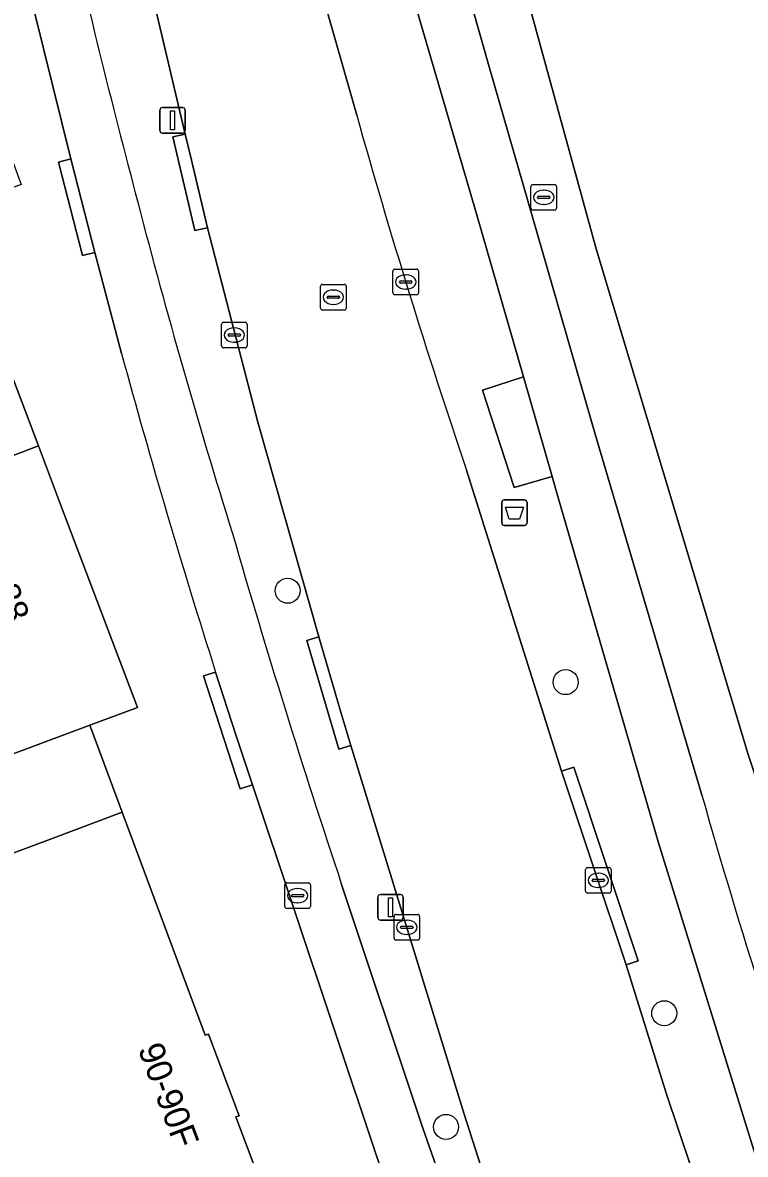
# Model space of a CAD drawing. Extents: x 160023 to 161302, y 384750 to 385707.
# Drawn here: x 160811.63 to 160839.9, y 384906.56 to 384950.8 of the extents above; entities that cross this region are included whole.
import ezdxf

# ---------------------------------------------------------------- set-up
doc = ezdxf.new("R2010")
doc.units = 0
for name, color, linetype in [('IMGEO_Afvalbak', 7, 'Continuous'), ('IMGEO_Boom', 7, 'Continuous'), ('IMGEO_Brandkraan', 7, 'Continuous'), ('IMGEO_Erf', 7, 'Continuous'), ('IMGEO_Fietspad_open', 7, 'Continuous'), ('IMGEO_Kolk', 7, 'Continuous'), ('IMGEO_Lichtmast', 7, 'Continuous'), ('IMGEO_Pand', 7, 'Continuous'), ('IMGEO_Pand_nummerreeks', 7, 'Continuous'), ('IMGEO_Rijbaan_lokaal_gesloten', 7, 'Continuous'), ('IMGEO_Rioolput', 7, 'Continuous'), ('IMGEO_Verkeerseiland_open', 7, 'Continuous'), ('IMGEO_Voetpad_gesloten', 7, 'Continuous'), ('IMGEO_Voetpad_open', 7, 'Continuous')]:
    doc.layers.add(name, color=color, linetype=linetype)

msp = doc.modelspace()

# ---------------------------------------------------------------- linework, layer by layer
at = {"layer": 'IMGEO_Afvalbak'}
for p, q in [((160830.369, 384931.245), (160830.369, 384932.045)), ((160830.369, 384932.045), (160830.369, 384931.245)), ((160830.469, 384932.145), (160831.259, 384932.145)), ((160831.259, 384932.145), (160830.469, 384932.145)), ((160831.359, 384932.045), (160831.359, 384931.245)), ((160831.359, 384931.245), (160831.359, 384932.045)), ((160831.259, 384931.145), (160830.469, 384931.145)), ((160830.469, 384931.145), (160831.259, 384931.145))]:
    msp.add_line(p, q, dxfattribs=at)
msp.add_lwpolyline([(160830.512, 384931.859), (160831.216, 384931.859), (160831.067, 384931.389), (160830.661, 384931.389), (160830.512, 384931.859)], dxfattribs=at)
for centre, start, end in [((160830.469, 384932.045), 90, 180), ((160830.469, 384932.045), 90, 180), ((160831.259, 384932.045), 0, 90), ((160831.259, 384932.045), 360, 90), ((160830.469, 384931.245), 180, 270), ((160830.469, 384931.245), 180, 270), ((160831.259, 384931.245), 270, 0), ((160831.259, 384931.245), 270, 0)]:
    msp.add_arc(centre, 0.1, start, end, dxfattribs=at)
at = {"layer": 'IMGEO_Boom'}
for centre in [(160821.994, 384928.592), (160832.87, 384925.019), (160836.726, 384912.075), (160828.191, 384907.632)]:
    msp.add_circle(centre, 0.489, dxfattribs=at)
at = {"layer": 'IMGEO_Brandkraan'}
for p, q in [((160831.513, 384943.548), (160831.513, 384944.4)), ((160831.588, 384944.474), (160832.44, 384944.474)), ((160832.514, 384944.4), (160832.514, 384943.548)), ((160831.772, 384943.968), (160831.772, 384943.98)), ((160831.815, 384944.017), (160832.213, 384944.017)), ((160832.001, 384944.254), (160832.026, 384944.254)), ((160832.256, 384943.98), (160832.256, 384943.968)), ((160832.21, 384943.931), (160831.812, 384943.931)), ((160832.024, 384943.694), (160831.999, 384943.694)), ((160832.44, 384943.474), (160831.588, 384943.474)), ((160821.884, 384916.248), (160821.884, 384917.1)), ((160821.959, 384917.174), (160822.811, 384917.174)), ((160822.372, 384916.954), (160822.397, 384916.954)), ((160822.885, 384917.1), (160822.885, 384916.248)), ((160822.143, 384916.668), (160822.143, 384916.68)), ((160822.581, 384916.631), (160822.183, 384916.631)), ((160822.186, 384916.717), (160822.584, 384916.717)), ((160822.627, 384916.68), (160822.627, 384916.668)), ((160822.811, 384916.174), (160821.959, 384916.174)), ((160822.395, 384916.394), (160822.37, 384916.394))]:
    msp.add_line(p, q, dxfattribs=at)
for points in [[(160831.513, 384943.548), (160831.513, 384944.4)], [(160831.588, 384944.474), (160832.44, 384944.474)], [(160832.514, 384944.4), (160832.514, 384943.548)], [(160832.44, 384943.474), (160831.588, 384943.474)], [(160821.884, 384916.248), (160821.884, 384917.1)], [(160821.959, 384917.174), (160822.811, 384917.174)], [(160822.885, 384917.1), (160822.885, 384916.248)], [(160822.811, 384916.174), (160821.959, 384916.174)]]:
    msp.add_lwpolyline(points, dxfattribs=at)
for centre, radius, start, end in [((160831.59, 384944.398), 0.0765, 91.552, 178.448), ((160831.59, 384944.398), 0.0765, 91.552, 178.448), ((160832.438, 384944.398), 0.0765, 1.552, 88.448), ((160832.438, 384944.398), 0.0765, 1.552, 88.448), ((160831.812, 384943.977), 0.0403, 85.8775, 175.7526), ((160831.809, 384943.967), 0.0366, 178.938, 274.7102), ((160832.213, 384943.974), 0.043, 264.8664, 352.4533), ((160832.217, 384943.979), 0.0386, 1.7309, 96.639), ((160831.59, 384943.55), 0.0765, 181.552, 268.448), ((160831.59, 384943.55), 0.0765, 181.552, 268.448), ((160832.438, 384943.55), 0.0765, 271.552, 358.448), ((160832.438, 384943.55), 0.0765, 271.552, 358.448), ((160821.961, 384917.098), 0.0765, 91.552, 178.448), ((160821.961, 384917.098), 0.0765, 91.552, 178.448), ((160822.809, 384917.098), 0.0765, 1.552, 88.448), ((160822.809, 384917.098), 0.0765, 1.552, 88.448), ((160822.183, 384916.677), 0.0403, 85.8775, 175.7526), ((160822.18, 384916.667), 0.0366, 178.938, 274.7102), ((160822.584, 384916.674), 0.043, 264.8664, 352.4533), ((160822.588, 384916.679), 0.0386, 1.7309, 96.639), ((160821.961, 384916.25), 0.0765, 181.552, 268.448), ((160821.961, 384916.25), 0.0765, 181.552, 268.448), ((160822.809, 384916.25), 0.0765, 271.552, 358.448), ((160822.809, 384916.25), 0.0765, 271.552, 358.448)]:
    msp.add_arc(centre, radius, start, end, dxfattribs=at)
for centre, major_axis, ratio, start_param, end_param in [((160832, 384943.974), (-0.387, 0.002), 0.722429, 4.712389, 7.853982), ((160832.025, 384943.974), (-0.39, 0.002), 0.717154, 1.570796, 4.712389), ((160822.371, 384916.674), (-0.387, 0.002), 0.722429, 4.712389, 7.853982), ((160822.396, 384916.674), (-0.39, 0.002), 0.717154, 1.570796, 4.712389)]:
    msp.add_ellipse(centre, major_axis=major_axis, ratio=ratio, start_param=start_param, end_param=end_param, dxfattribs=at)
at = {"layer": 'IMGEO_Erf'}
for points in [[(160825.406, 384972.674), (160825.488, 384972.415), (160825.57, 384972.156), (160830.052, 384956.59), (160834.068, 384941.96), (160840.01, 384922.194), (160845.037, 384906.959), (160851.684, 384888.467), (160853.379, 384883.752)], [(160805.732, 384905.602), (160803.403, 384911.801), (160802.213, 384914.97), (160812.713, 384918.884), (160815.524, 384919.931), (160814.255, 384923.336), (160807.832, 384920.943), (160807.071, 384922.93), (160802.018, 384920.996), (160799.597, 384927.319), (160804.791, 384929.308), (160804.091, 384931.137), (160797.46, 384928.598), (160796.441, 384928.208), (160798.542, 384922.722), (160800.004, 384923.282), (160801.754, 384918.71), (160795.775, 384916.421), (160796.865, 384913.576), (160787.477, 384909.982), (160790.532, 384901.978)]]:
    msp.add_lwpolyline(points, dxfattribs=at)
at = {"layer": 'IMGEO_Fietspad_open'}
for points in [[(160814.194, 385007.048), (160814.986, 385000), (160815.844, 384994.219), (160816.431, 384990.383), (160816.702, 384988.921), (160817.127, 384986.92), (160817.62, 384984.728), (160818.538, 384981.595), (160820.892, 384972.809), (160823.521, 384963.563), (160825.943, 384955.094), (160829.383, 384943.326), (160831.218, 384936.953), (160832.341, 384933.054), (160832.563, 384932.283), (160836.504, 384918.732), (160840.233, 384906.719), (160842.877, 384898.87), (160846.129, 384889.655), (160847.192, 384886.516), (160849.323, 384881.378), (160850.153, 384880.047)], [(160804.898, 384983.229), (160805.938, 384978.422), (160806.711, 384974.852), (160809.406, 384962.711), (160810.742, 384956.99), (160812.075, 384951.268), (160813.512, 384945.476), (160814.451, 384941.818), (160815.496, 384937.862)], [(160838.209, 384920.565), (160834.021, 384934.719), (160829.91, 384948.986), (160826.033, 384962.616), (160822.229, 384975.915)], [(160819.177, 384925.414), (160819.968, 384922.959), (160820.618, 384920.998), (160825.468, 384906.506), (160826.184, 384904.475), (160829.433, 384895.254), (160831.437, 384889.644), (160834.387, 384881.071)], [(160836.248, 384882.034), (160827.287, 384907.585), (160824.095, 384917.15)]]:
    msp.add_lwpolyline(points, dxfattribs=at)
for centre, radius, start, end in [((161146.831, 385031.365), 342.1, 192.79581, 194.83349), ((161076.974, 385011.413), 269.467, 194.53522, 197.39997), ((161127.862, 385023.463), 323.883, 195.32523, 197.62173), ((161158.101, 385028.576), 352.102, 196.11702, 198.44886), ((161097.911, 384994.45), 270.008, 195.88097, 199.34259)]:
    msp.add_arc(centre, radius, start, end, dxfattribs=at)
at = {"layer": 'IMGEO_Kolk'}
for p, q in [((160826.115, 384940.239), (160826.115, 384941.091)), ((160826.19, 384941.165), (160827.042, 384941.165)), ((160826.603, 384940.945), (160826.628, 384940.945)), ((160827.116, 384941.091), (160827.116, 384940.239)), ((160826.374, 384940.659), (160826.374, 384940.671)), ((160826.812, 384940.622), (160826.414, 384940.622)), ((160826.417, 384940.708), (160826.815, 384940.708)), ((160826.858, 384940.671), (160826.858, 384940.659)), ((160827.042, 384940.165), (160826.19, 384940.165)), ((160826.626, 384940.385), (160826.601, 384940.385)), ((160819.483, 384939.087), (160820.335, 384939.087)), ((160819.408, 384938.161), (160819.408, 384939.013)), ((160819.71, 384938.63), (160820.108, 384938.63)), ((160819.896, 384938.867), (160819.921, 384938.867)), ((160820.409, 384939.013), (160820.409, 384938.161)), ((160819.667, 384938.581), (160819.667, 384938.593)), ((160820.105, 384938.544), (160819.707, 384938.544)), ((160819.919, 384938.307), (160819.894, 384938.307)), ((160820.151, 384938.593), (160820.151, 384938.581)), ((160820.335, 384938.087), (160819.483, 384938.087)), ((160833.647, 384916.845), (160833.647, 384917.697)), ((160833.722, 384917.771), (160834.574, 384917.771)), ((160834.135, 384917.551), (160834.16, 384917.551)), ((160834.648, 384917.697), (160834.648, 384916.845)), ((160833.906, 384917.265), (160833.906, 384917.277)), ((160834.344, 384917.228), (160833.946, 384917.228)), ((160833.949, 384917.314), (160834.347, 384917.314)), ((160834.158, 384916.991), (160834.133, 384916.991)), ((160834.39, 384917.277), (160834.39, 384917.265)), ((160834.574, 384916.771), (160833.722, 384916.771)), ((160826.156, 384915.01), (160826.156, 384915.862)), ((160826.231, 384915.936), (160827.083, 384915.936)), ((160826.644, 384915.716), (160826.669, 384915.716)), ((160827.157, 384915.862), (160827.157, 384915.01)), ((160826.415, 384915.43), (160826.415, 384915.442)), ((160826.853, 384915.393), (160826.455, 384915.393)), ((160826.458, 384915.479), (160826.856, 384915.479)), ((160826.899, 384915.442), (160826.899, 384915.43)), ((160827.083, 384914.936), (160826.231, 384914.936)), ((160826.667, 384915.156), (160826.642, 384915.156))]:
    msp.add_line(p, q, dxfattribs=at)
for points in [[(160826.115, 384940.239), (160826.115, 384941.091)], [(160826.19, 384941.165), (160827.042, 384941.165)], [(160827.116, 384941.091), (160827.116, 384940.239)], [(160827.042, 384940.165), (160826.19, 384940.165)], [(160819.483, 384939.087), (160820.335, 384939.087)], [(160819.408, 384938.161), (160819.408, 384939.013)], [(160820.409, 384939.013), (160820.409, 384938.161)], [(160820.335, 384938.087), (160819.483, 384938.087)], [(160833.647, 384916.845), (160833.647, 384917.697)], [(160833.722, 384917.771), (160834.574, 384917.771)], [(160834.648, 384917.697), (160834.648, 384916.845)], [(160834.574, 384916.771), (160833.722, 384916.771)], [(160826.156, 384915.01), (160826.156, 384915.862)], [(160826.231, 384915.936), (160827.083, 384915.936)], [(160827.157, 384915.862), (160827.157, 384915.01)], [(160827.083, 384914.936), (160826.231, 384914.936)]]:
    msp.add_lwpolyline(points, dxfattribs=at)
for centre, radius, start, end in [((160826.192, 384941.089), 0.0765, 91.552, 178.448), ((160826.192, 384941.089), 0.0765, 91.552, 178.448), ((160827.04, 384941.089), 0.0765, 1.552, 88.448), ((160827.04, 384941.089), 0.0765, 1.552, 88.448), ((160826.414, 384940.668), 0.0403, 85.8775, 175.7526), ((160826.411, 384940.658), 0.0366, 178.938, 274.7102), ((160826.815, 384940.665), 0.043, 264.8664, 352.4533), ((160826.819, 384940.67), 0.0386, 1.7309, 96.639), ((160826.192, 384940.241), 0.0765, 181.552, 268.448), ((160826.192, 384940.241), 0.0765, 181.552, 268.448), ((160827.04, 384940.241), 0.0765, 271.552, 358.448), ((160827.04, 384940.241), 0.0765, 271.552, 358.448), ((160819.485, 384939.011), 0.0765, 91.552, 178.448), ((160819.485, 384939.011), 0.0765, 91.552, 178.448), ((160820.333, 384939.011), 0.0765, 1.552, 88.448), ((160820.333, 384939.011), 0.0765, 1.552, 88.448), ((160819.707, 384938.59), 0.0403, 85.8775, 175.7526), ((160820.112, 384938.592), 0.0386, 1.7309, 96.639), ((160819.704, 384938.58), 0.0366, 178.938, 274.7102), ((160820.108, 384938.587), 0.043, 264.8664, 352.4533), ((160819.485, 384938.163), 0.0765, 181.552, 268.448), ((160819.485, 384938.163), 0.0765, 181.552, 268.448), ((160820.333, 384938.163), 0.0765, 271.552, 358.448), ((160820.333, 384938.163), 0.0765, 271.552, 358.448), ((160833.724, 384917.695), 0.0765, 91.552, 178.448), ((160833.724, 384917.695), 0.0765, 91.552, 178.448), ((160834.572, 384917.695), 0.0765, 1.552, 88.448), ((160834.572, 384917.695), 0.0765, 1.552, 88.448), ((160833.946, 384917.274), 0.0403, 85.8775, 175.7526), ((160833.943, 384917.264), 0.0366, 178.938, 274.7102), ((160834.347, 384917.271), 0.043, 264.8664, 352.4533), ((160834.351, 384917.276), 0.0386, 1.7309, 96.639), ((160833.724, 384916.847), 0.0765, 181.552, 268.448), ((160833.724, 384916.847), 0.0765, 181.552, 268.448), ((160834.572, 384916.847), 0.0765, 271.552, 358.448), ((160834.572, 384916.847), 0.0765, 271.552, 358.448), ((160826.233, 384915.86), 0.0765, 91.552, 178.448), ((160826.233, 384915.86), 0.0765, 91.552, 178.448), ((160827.081, 384915.86), 0.0765, 1.552, 88.448), ((160827.081, 384915.86), 0.0765, 1.552, 88.448), ((160826.455, 384915.439), 0.0403, 85.8775, 175.7526), ((160826.452, 384915.429), 0.0366, 178.938, 274.7102), ((160826.856, 384915.436), 0.043, 264.8664, 352.4533), ((160826.86, 384915.441), 0.0386, 1.7309, 96.639), ((160826.233, 384915.012), 0.0765, 181.552, 268.448), ((160826.233, 384915.012), 0.0765, 181.552, 268.448), ((160827.081, 384915.012), 0.0765, 271.552, 358.448), ((160827.081, 384915.012), 0.0765, 271.552, 358.448)]:
    msp.add_arc(centre, radius, start, end, dxfattribs=at)
for centre, major_axis, ratio, start_param, end_param in [((160826.602, 384940.665), (-0.387, 0.002), 0.722429, 4.712389, 7.853982), ((160826.627, 384940.665), (-0.39, 0.002), 0.717154, 1.570796, 4.712389), ((160819.895, 384938.587), (-0.387, 0.002), 0.722429, 4.712389, 7.853982), ((160819.92, 384938.587), (-0.39, 0.002), 0.717154, 1.570796, 4.712389), ((160834.134, 384917.271), (-0.387, 0.002), 0.722429, 4.712389, 7.853982), ((160834.159, 384917.271), (-0.39, 0.002), 0.717154, 1.570796, 4.712389), ((160826.643, 384915.436), (-0.387, 0.002), 0.722429, 4.712389, 7.853982), ((160826.668, 384915.436), (-0.39, 0.002), 0.717154, 1.570796, 4.712389)]:
    msp.add_ellipse(centre, major_axis=major_axis, ratio=ratio, start_param=start_param, end_param=end_param, dxfattribs=at)
at = {"layer": 'IMGEO_Lichtmast'}
for p, q in [((160817.096, 384947.484), (160817.886, 384947.484)), ((160817.886, 384947.484), (160817.096, 384947.484)), ((160816.996, 384946.584), (160816.996, 384947.384)), ((160816.996, 384947.384), (160816.996, 384946.584)), ((160817.986, 384947.384), (160817.986, 384946.584)), ((160817.986, 384946.584), (160817.986, 384947.384)), ((160817.886, 384946.484), (160817.096, 384946.484)), ((160817.096, 384946.484), (160817.886, 384946.484)), ((160825.523, 384915.814), (160825.523, 384916.614)), ((160825.523, 384916.614), (160825.523, 384915.814)), ((160825.623, 384916.714), (160826.413, 384916.714)), ((160826.413, 384916.714), (160825.623, 384916.714)), ((160826.513, 384916.614), (160826.513, 384915.814)), ((160826.513, 384915.814), (160826.513, 384916.614)), ((160826.413, 384915.714), (160825.623, 384915.714)), ((160825.623, 384915.714), (160826.413, 384915.714))]:
    msp.add_line(p, q, dxfattribs=at)
for points in [[(160817.416, 384947.359), (160817.566, 384947.359), (160817.566, 384946.609), (160817.416, 384946.609), (160817.416, 384947.359)], [(160825.943, 384916.589), (160826.093, 384916.589), (160826.093, 384915.839), (160825.943, 384915.839), (160825.943, 384916.589)]]:
    msp.add_lwpolyline(points, dxfattribs=at)
for centre, start, end in [((160817.096, 384947.384), 90, 180), ((160817.096, 384947.384), 90, 180), ((160817.886, 384947.384), 0, 90), ((160817.886, 384947.384), 360, 90), ((160817.096, 384946.584), 180, 270), ((160817.096, 384946.584), 180, 270), ((160817.886, 384946.584), 270, 0), ((160817.886, 384946.584), 270, 0), ((160825.623, 384916.614), 90, 180), ((160825.623, 384916.614), 90, 180), ((160826.413, 384916.614), 0, 90), ((160826.413, 384916.614), 360, 90), ((160825.623, 384915.814), 180, 270), ((160825.623, 384915.814), 180, 270), ((160826.413, 384915.814), 270, 0), ((160826.413, 384915.814), 270, 0)]:
    msp.add_arc(centre, 0.1, start, end, dxfattribs=at)
at = {"layer": 'IMGEO_Pand'}
for points in [[(160809.45, 384941.617), (160806.645, 384940.552), (160801.225, 384938.495), (160802.073, 384936.28), (160795.485, 384933.758), (160797.46, 384928.598), (160804.091, 384931.137), (160812.244, 384934.258)], [(160812.244, 384934.258), (160804.091, 384931.137), (160804.791, 384929.308), (160799.597, 384927.319), (160802.018, 384920.996), (160807.071, 384922.93), (160807.832, 384920.943), (160814.255, 384923.336), (160816.12, 384924.031), (160813.115, 384931.963)], [(160815.524, 384919.931), (160812.713, 384918.884), (160802.213, 384914.97), (160803.403, 384911.801), (160805.732, 384905.602), (160807.983, 384906.447), (160808.744, 384906.732), (160809.604, 384904.441), (160811.169, 384905.028), (160813.355, 384899.204), (160818.316, 384901.072), (160822.06, 384902.482), (160819.974, 384908.019), (160820.096, 384908.065), (160818.895, 384911.258), (160818.774, 384911.213)]]:
    msp.add_lwpolyline(points, close=True, dxfattribs=at)
at = {"layer": 'IMGEO_Rijbaan_lokaal_gesloten'}
for points in [[(160824.696, 384947.188), (160822.829, 384953.761), (160821.935, 384957.322), (160820.906, 384961.888), (160820.883, 384961.998), (160819.307, 384969.952), (160818.595, 384973.469), (160817.933, 384976.801), (160811.828, 384975.767), (160812.245, 384973.269), (160813.233, 384967.812), (160815.198, 384958.281), (160817.988, 384946.446), (160818.232, 384945.425), (160818.854, 384942.786), (160820.825, 384935.189), (160823.218, 384926.793), (160824.03, 384923.982), (160824.472, 384922.545), (160828.903, 384908.123), (160829.663, 384905.732), (160832.653, 384896.331), (160836.421, 384884.482)], [(160842.513, 384894.011), (160838.236, 384904.691), (160836.816, 384908.917), (160835.238, 384913.97), (160833.95, 384917.829), (160832.71, 384921.54), (160828.989, 384933.312)]]:
    msp.add_lwpolyline(points, dxfattribs=at)
msp.add_arc((161092.74, 385022.514), 278.428, 195.69652, 198.68585, dxfattribs=at)
at = {"layer": 'IMGEO_Rioolput'}
for p, q in [((160823.284, 384939.642), (160823.284, 384940.494)), ((160823.359, 384940.568), (160824.211, 384940.568)), ((160824.285, 384940.494), (160824.285, 384939.642)), ((160823.543, 384940.062), (160823.543, 384940.074)), ((160823.981, 384940.025), (160823.583, 384940.025)), ((160823.586, 384940.111), (160823.984, 384940.111)), ((160823.772, 384940.348), (160823.797, 384940.348)), ((160824.027, 384940.074), (160824.027, 384940.062)), ((160824.211, 384939.568), (160823.359, 384939.568)), ((160823.795, 384939.788), (160823.77, 384939.788))]:
    msp.add_line(p, q, dxfattribs=at)
for points in [[(160823.284, 384939.642), (160823.284, 384940.494)], [(160823.359, 384940.568), (160824.211, 384940.568)], [(160824.285, 384940.494), (160824.285, 384939.642)], [(160824.211, 384939.568), (160823.359, 384939.568)]]:
    msp.add_lwpolyline(points, dxfattribs=at)
for centre, radius, start, end in [((160823.361, 384940.492), 0.0765, 91.552, 178.448), ((160823.361, 384940.492), 0.0765, 91.552, 178.448), ((160824.209, 384940.492), 0.0765, 1.552, 88.448), ((160824.209, 384940.492), 0.0765, 1.552, 88.448), ((160823.583, 384940.071), 0.0403, 85.8775, 175.7526), ((160823.58, 384940.061), 0.0366, 178.938, 274.7102), ((160823.984, 384940.068), 0.043, 264.8664, 352.4533), ((160823.988, 384940.073), 0.0386, 1.7309, 96.639), ((160823.361, 384939.644), 0.0765, 181.552, 268.448), ((160823.361, 384939.644), 0.0765, 181.552, 268.448), ((160824.209, 384939.644), 0.0765, 271.552, 358.448), ((160824.209, 384939.644), 0.0765, 271.552, 358.448)]:
    msp.add_arc(centre, radius, start, end, dxfattribs=at)
for centre, major_axis, ratio, start_param, end_param in [((160823.771, 384940.068), (-0.387, 0.002), 0.722429, 4.712389, 7.853982), ((160823.796, 384940.068), (-0.39, 0.002), 0.717154, 1.570796, 4.712389)]:
    msp.add_ellipse(centre, major_axis=major_axis, ratio=ratio, start_param=start_param, end_param=end_param, dxfattribs=at)
at = {"layer": 'IMGEO_Verkeerseiland_open'}
for points in [[(160811.896, 385020.46), (160813.859, 385001.836), (160814.18, 384999.874), (160815.934, 384988.011), (160817.933, 384976.801), (160818.595, 384973.469), (160819.307, 384969.952), (160819.887, 384970.074), (160822.559, 384957.453), (160821.935, 384957.322), (160822.829, 384953.761), (160824.696, 384947.188)], [(160836.421, 384884.482), (160832.653, 384896.331), (160832.177, 384896.181), (160829.187, 384905.582), (160829.663, 384905.732), (160828.903, 384908.123), (160824.472, 384922.545), (160823.993, 384922.405), (160822.74, 384926.653), (160823.218, 384926.793), (160820.825, 384935.189), (160818.854, 384942.786), (160818.368, 384942.672), (160817.502, 384946.332), (160817.988, 384946.446), (160815.198, 384958.281), (160813.233, 384967.812), (160812.245, 384973.269), (160811.828, 384975.767), (160811.684, 384976.762)], [(160846.113, 384886.047), (160847.192, 384886.516), (160846.129, 384889.655), (160842.877, 384898.87), (160840.233, 384906.719), (160836.504, 384918.732), (160832.563, 384932.283), (160832.341, 384933.054), (160830.861, 384932.627), (160829.617, 384936.429), (160831.218, 384936.953), (160829.383, 384943.326), (160825.943, 384955.094)], [(160828.989, 384933.312), (160832.71, 384921.54), (160833.184, 384921.697), (160835.712, 384914.127), (160835.238, 384913.97), (160836.816, 384908.917), (160838.236, 384904.691), (160842.513, 384894.011)], [(160824.095, 384917.15), (160827.287, 384907.585), (160836.248, 384882.034)]]:
    msp.add_lwpolyline(points, dxfattribs=at)
for centre, radius, start, end in [((161146.831, 385031.365), 342.1, 192.79581, 194.83349), ((161092.74, 385022.514), 278.428, 195.69652, 198.68585), ((161076.974, 385011.413), 269.467, 194.53522, 197.39997), ((161158.101, 385028.576), 352.102, 196.11702, 198.44886)]:
    msp.add_arc(centre, radius, start, end, dxfattribs=at)
at = {"layer": 'IMGEO_Voetpad_gesloten'}
msp.add_lwpolyline([(160831.218, 384936.953), (160829.617, 384936.429), (160830.861, 384932.627), (160832.341, 384933.054)], close=True, dxfattribs=at)
at = {"layer": 'IMGEO_Voetpad_open'}
for points in [[(160822.229, 384975.915), (160826.033, 384962.616), (160829.91, 384948.986), (160834.021, 384934.719), (160838.209, 384920.565)], [(160853.379, 384883.752), (160851.684, 384888.467), (160845.037, 384906.959), (160840.01, 384922.194), (160834.068, 384941.96), (160830.052, 384956.59), (160825.57, 384972.156), (160825.488, 384972.415), (160825.406, 384972.674)], [(160815.496, 384937.862), (160814.451, 384941.818), (160813.968, 384941.694), (160813.028, 384945.352), (160813.512, 384945.476), (160812.075, 384951.268)], [(160809.153, 384951.006), (160811.572, 384944.473), (160808.778, 384943.448), (160809.45, 384941.617), (160812.244, 384934.258), (160813.115, 384931.963), (160816.12, 384924.031), (160814.255, 384923.336), (160815.524, 384919.931), (160818.774, 384911.213), (160818.895, 384911.258), (160820.096, 384908.065), (160819.974, 384908.019), (160822.06, 384902.482), (160823.18, 384899.507), (160825.199, 384900.258), (160827.381, 384894.083), (160827.961, 384892.571), (160830.729, 384885.461), (160832.349, 384881.168), (160832.687, 384880.649), (160832.808, 384880.17), (160832.822, 384879.089)], [(160818.702, 384925.261), (160819.177, 384925.414)], [(160834.387, 384881.071), (160831.437, 384889.644), (160829.433, 384895.254), (160828.962, 384895.089), (160825.713, 384904.31), (160826.184, 384904.475), (160825.468, 384906.506), (160820.618, 384920.998), (160820.143, 384920.845), (160818.702, 384925.261)]]:
    msp.add_lwpolyline(points, dxfattribs=at)
for points in [[(160818.854, 384942.786), (160818.232, 384945.425), (160817.988, 384946.446), (160817.502, 384946.332), (160818.368, 384942.672)], [(160814.451, 384941.818), (160813.512, 384945.476), (160813.028, 384945.352), (160813.968, 384941.694)], [(160824.472, 384922.545), (160824.03, 384923.982), (160823.218, 384926.793), (160822.74, 384926.653), (160823.993, 384922.405)], [(160820.618, 384920.998), (160819.968, 384922.959), (160819.177, 384925.414), (160818.702, 384925.261), (160820.143, 384920.845)], [(160832.71, 384921.54), (160833.95, 384917.829), (160835.238, 384913.97), (160835.712, 384914.127), (160833.184, 384921.697)]]:
    msp.add_lwpolyline(points, close=True, dxfattribs=at)
for centre, radius, start, end in [((161127.862, 385023.463), 323.883, 195.32523, 197.62173), ((161097.911, 384994.45), 270.008, 195.88097, 199.34259)]:
    msp.add_arc(centre, radius, start, end, dxfattribs=at)

# ---------------------------------------------------------------- texts
at = {"layer": 'IMGEO_Pand_nummerreeks'}
for s, rotation, p in [('88', 290.9529, (160810.468, 384928.646)), ('90-90F', 290.5862, (160816.127, 384910.683))]:
    msp.add_text(s, height=1, rotation=rotation, dxfattribs=at).set_placement(p)

doc.saveas('drawing.dxf')
